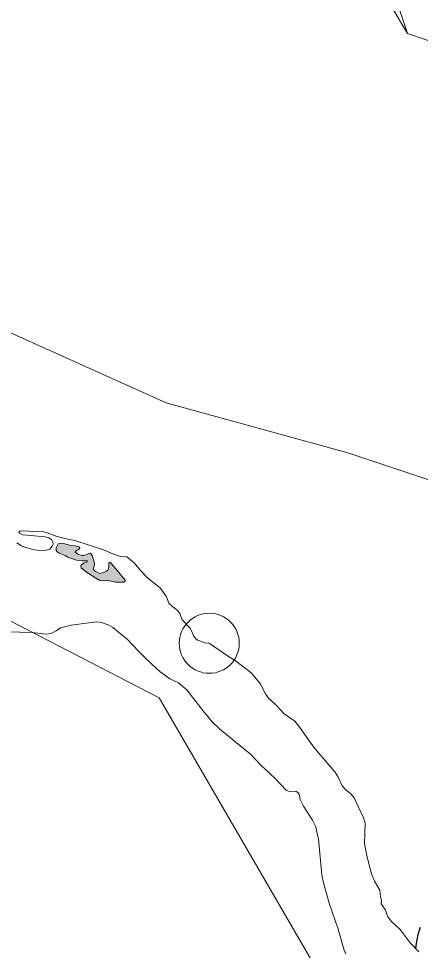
# Model space of a CAD drawing. Extents: x 553962 to 842807, y 8883888 to 9032388.
# Drawn here: x 809960 to 810629, y 9011950 to 9013501 of the extents above; entities that cross this region are included whole.
import ezdxf

# ---------------------------------------------------------------- set-up
doc = ezdxf.new("R2010")
doc.units = 0
doc.header["$LTSCALE"] = 200
doc.header["$PDMODE"] = 32
doc.header["$PDSIZE"] = 100
doc.layers.add('1', color=7, linetype='Continuous', lineweight=13)

msp = doc.modelspace()

# ---------------------------------------------------------------- hatches: boundary and pattern name
at = {"layer": '1'}
msp.add_hatch(color=256, dxfattribs=at).paths.add_polyline_path([(810103, 9012579.2), (810095.1, 9012577.3), (810087, 9012581.2), (810084.5, 9012583.7), (810083.9, 9012585.9), (810086.1, 9012589.8), (810086, 9012594.6), (810082.2, 9012607), (810079.7, 9012610.9), (810076.7, 9012610.6), (810068.5, 9012607.1), (810065.5, 9012607), (810058.4, 9012609.2), (810053.9, 9012613.2), (810054.4, 9012614.3), (810061.4, 9012618.3), (810061.9, 9012620.1), (810060.3, 9012621.3), (810054.2, 9012623.1), (810044.3, 9012624.2), (810035, 9012627.1), (810029.8, 9012627.8), (810025.8, 9012626.3), (810022.3, 9012620.1), (810022.1, 9012615.9), (810023.8, 9012613.4), (810027.3, 9012611.2), (810038.4, 9012606.7), (810041.3, 9012604.6), (810056.4, 9012599.4), (810065.4, 9012598), (810074.4, 9012598), (810073.2, 9012595.9), (810068.1, 9012594.4), (810064.4, 9012591.8), (810063.6, 9012589.9), (810064, 9012586.6), (810072.9, 9012579.3), (810088.3, 9012569.2), (810095.3, 9012565.5), (810102.1, 9012564.8), (810108.8, 9012565.4), (810121.3, 9012562.9), (810135, 9012562.5), (810137.1, 9012564.2), (810137.1, 9012566.2), (810112.7, 9012595.5), (810111.1, 9012595.6), (810110, 9012594.2), (810110.3, 9012588.2), (810109, 9012583.5), (810106.4, 9012580.8)])
msp.add_hatch(color=256, dxfattribs=at).paths.add_polyline_path([(810103, 9012579.2), (810095.1, 9012577.3), (810087, 9012581.2), (810084.5, 9012583.7), (810083.9, 9012585.9), (810086.1, 9012589.8), (810086, 9012594.6), (810082.2, 9012607), (810079.7, 9012610.9), (810076.7, 9012610.6), (810068.5, 9012607.1), (810065.5, 9012607), (810058.4, 9012609.2), (810053.9, 9012613.2), (810054.4, 9012614.3), (810061.4, 9012618.3), (810061.9, 9012620.1), (810060.3, 9012621.3), (810054.2, 9012623.1), (810044.3, 9012624.2), (810035, 9012627.1), (810029.8, 9012627.8), (810025.8, 9012626.3), (810022.3, 9012620.1), (810022.1, 9012615.9), (810023.8, 9012613.4), (810027.3, 9012611.2), (810038.4, 9012606.7), (810041.3, 9012604.6), (810056.4, 9012599.4), (810065.4, 9012598), (810074.4, 9012598), (810073.2, 9012595.9), (810068.1, 9012594.4), (810064.4, 9012591.8), (810063.6, 9012589.9), (810064, 9012586.6), (810072.9, 9012579.3), (810088.3, 9012569.2), (810095.3, 9012565.5), (810102.1, 9012564.8), (810108.8, 9012565.4), (810121.3, 9012562.9), (810135, 9012562.5), (810137.1, 9012564.2), (810137.1, 9012566.2), (810112.7, 9012595.5), (810111.1, 9012595.6), (810110, 9012594.2), (810110.3, 9012588.2), (810109, 9012583.5), (810106.4, 9012580.8)])

# ---------------------------------------------------------------- linework, layer by layer
for points in [[(814298.1, 9008867.1), (813458.2, 9010635.2), (812579.3, 9010752.6), (811652, 9011619.1), (810558.4, 9011741.7), (810194, 9012370), (808313, 9013341.6), (806825.8, 9013525.4), (805531, 9014654.6), (804656.1, 9014532)], [(810273.1, 9014151.1), (810325.6, 9014127.5), (810317.4, 9014061.7), (810317.4, 9013979.5), (810366.7, 9013954.8), (810383.1, 9013864.4), (810362.8, 9013792.5), (810516.4, 9013749.8), (810607.7, 9013476), (810720.1, 9013438.2), (810987.1, 9013251.8), (811262.4, 9013092.1), (811585, 9012947.2), (811887.6, 9012864.1), (812042.6, 9012812.3), (812198.7, 9012754.8)], [(810273.1, 9014151.1), (810325.6, 9014127.5), (810317.4, 9014061.7), (810321.4, 9014002.9), (810358, 9013941.5), (810370.5, 9013902.9), (810362.8, 9013792.5), (810533.9, 9013733.4), (810558.4, 9013662.4), (810553.1, 9013567.8), (810607.7, 9013476), (810720.1, 9013438.2), (810987.1, 9013251.8), (811262.4, 9013092.1), (811585, 9012947.2), (811887.6, 9012864.1), (812042.6, 9012812.3), (812198.7, 9012754.8)], [(808893.5, 9014065.2), (808946, 9014041.6), (808937.8, 9013975.8), (808941.8, 9013917), (808978.4, 9013855.6), (808990.9, 9013817.1), (808983.2, 9013706.6), (809154.2, 9013647.5), (809178.8, 9013576.5), (809173.5, 9013482), (809228.1, 9013390.2), (809340.5, 9013352.3), (809607.5, 9013165.9), (809882.8, 9013006.3), (810205.4, 9012861.4), (810507.9, 9012778.2), (810663, 9012726.5)], [(809956.9, 9012628.3), (809964.8, 9012623.2), (809971.4, 9012620.2), (809986.2, 9012616.3), (809994.8, 9012615.5), (810005.6, 9012615.8), (810011.6, 9012617.8), (810015.6, 9012622.4), (810017.1, 9012625.9), (810016.7, 9012629.6), (810014.3, 9012634), (810010.2, 9012636.6), (810004.2, 9012638), (809967.3, 9012641.7), (809961.7, 9012643.7), (809960.2, 9012645.8), (809961.7, 9012647.5), (809964.8, 9012648.1), (810001.3, 9012646.3), (810007.4, 9012645), (810022.3, 9012639.1), (810036.7, 9012635.4), (810053.4, 9012632.3), (810101, 9012616.6), (810118, 9012609.4), (810129.7, 9012605.6), (810140.2, 9012604.8)], [(809956.9, 9012628.3), (809964.8, 9012623.2), (809971.4, 9012620.2), (809986.2, 9012616.3), (809994.8, 9012615.5), (810005.6, 9012615.8), (810011.6, 9012617.8), (810015.6, 9012622.4), (810017.1, 9012625.9), (810016.7, 9012629.6), (810014.3, 9012634), (810010.2, 9012636.6), (810004.2, 9012638), (809967.3, 9012641.7), (809961.7, 9012643.7), (809960.2, 9012645.8), (809961.7, 9012647.5), (809964.8, 9012648.1), (810001.3, 9012646.3), (810007.4, 9012645), (810022.3, 9012639.1), (810036.7, 9012635.4), (810053.4, 9012632.3), (810101, 9012616.6), (810118, 9012609.4), (810129.7, 9012605.6), (810140.2, 9012604.8)], [(810140.2, 9012604.8), (810129.7, 9012605.6), (810118, 9012609.4), (810101, 9012616.6), (810053.4, 9012632.3), (810036.7, 9012635.4), (810022.3, 9012639.1), (810007.4, 9012645), (810001.3, 9012646.3), (809964.8, 9012648.1), (809961.7, 9012647.5), (809960.2, 9012645.8), (809961.7, 9012643.7), (809967.3, 9012641.7), (810004.2, 9012638), (810010.2, 9012636.6), (810014.3, 9012634), (810016.7, 9012629.6), (810017.1, 9012625.9), (810015.6, 9012622.4), (810011.6, 9012617.8), (810005.6, 9012615.8), (809994.8, 9012615.5), (809986.2, 9012616.3), (809971.4, 9012620.2), (809964.8, 9012623.2), (809956.9, 9012628.3)], [(810140.2, 9012604.8), (810152.1, 9012595.1), (810162.7, 9012581.9), (810174.9, 9012569.4), (810195.4, 9012553.1), (810205.9, 9012538.4)], [(810140.2, 9012604.8), (810152.1, 9012595.1), (810162.7, 9012581.9), (810174.9, 9012569.4), (810195.4, 9012553.1), (810205.9, 9012538.4)], [(810205.9, 9012538.4), (810195.4, 9012553.1), (810174.9, 9012569.4), (810162.7, 9012581.9), (810152.1, 9012595.1), (810140.2, 9012604.8)], [(810205.9, 9012538.4), (810210.2, 9012527.9), (810215.9, 9012522.1), (810224.5, 9012515.3), (810228.5, 9012510.5), (810232.1, 9012499.8), (810244.9, 9012486.6)], [(810205.9, 9012538.4), (810210.2, 9012527.9), (810215.9, 9012522.1), (810224.5, 9012515.3), (810228.5, 9012510.5), (810232.1, 9012499.8), (810244.9, 9012486.6)], [(810244.9, 9012486.6), (810232.1, 9012499.8), (810228.5, 9012510.5), (810224.5, 9012515.3), (810215.9, 9012522.1), (810210.2, 9012527.9), (810205.9, 9012538.4)], [(810125.9, 9012479.5), (810116.5, 9012487.2), (810109, 9012491.7), (810097.7, 9012495.7), (810089.5, 9012496.8), (810047.2, 9012491.3), (810029.7, 9012486.5), (810022.2, 9012481.7), (810013.8, 9012477.5), (810005.7, 9012476.3), (809982.1, 9012479), (809941, 9012480.3), (809903.3, 9012485.3), (809883.7, 9012491.8)], [(810125.9, 9012479.5), (810116.5, 9012487.2), (810109, 9012491.7), (810097.7, 9012495.7), (810089.5, 9012496.8), (810047.2, 9012491.3), (810029.7, 9012486.5), (810022.2, 9012481.7), (810013.8, 9012477.5), (810005.7, 9012476.3), (809982.1, 9012479), (809941, 9012480.3), (809903.3, 9012485.3), (809883.7, 9012491.8)], [(810159.5, 9012448.1), (810140.4, 9012467.6), (810125.9, 9012479.5)], [(810159.5, 9012448.1), (810140.4, 9012467.6), (810125.9, 9012479.5)], [(810244.9, 9012486.6), (810248.5, 9012480.7), (810251.2, 9012473.3), (810255.4, 9012468), (810258, 9012466.3), (810270.1, 9012461.8), (810277.4, 9012461)], [(810244.9, 9012486.6), (810248.5, 9012480.7), (810251.2, 9012473.3), (810255.4, 9012468), (810258, 9012466.3), (810270.1, 9012461.8), (810277.4, 9012461)], [(810277.4, 9012461), (810270.1, 9012461.8), (810258, 9012466.3), (810255.4, 9012468), (810251.2, 9012473.3), (810248.5, 9012480.7), (810244.9, 9012486.6)], [(810180.6, 9012427.5), (810169.3, 9012438.1), (810159.5, 9012448.1)], [(810180.6, 9012427.5), (810169.3, 9012438.1), (810159.5, 9012448.1)], [(810277.4, 9012461), (810307.6, 9012440.2), (810316.6, 9012434.6)], [(810277.4, 9012461), (810307.6, 9012440.2), (810316.6, 9012434.6)], [(810316.6, 9012434.6), (810307.6, 9012440.2), (810277.4, 9012461)], [(810316.6, 9012434.6), (810320.9, 9012431.9), (810344.5, 9012414)], [(810316.6, 9012434.6), (810320.9, 9012431.9), (810344.5, 9012414)], [(810344.5, 9012414), (810320.9, 9012431.9), (810316.6, 9012434.6)], [(810205.1, 9012406.8), (810195.4, 9012413.7), (810180.6, 9012427.5)], [(810205.1, 9012406.8), (810195.4, 9012413.7), (810180.6, 9012427.5)], [(810230.5, 9012391.2), (810225.8, 9012394.9), (810211.6, 9012402), (810205.1, 9012406.8)], [(810230.5, 9012391.2), (810225.8, 9012394.9), (810211.6, 9012402), (810205.1, 9012406.8)], [(810344.5, 9012414), (810347.8, 9012411.5), (810359, 9012397.9)], [(810344.5, 9012414), (810347.8, 9012411.5), (810359, 9012397.9)], [(810359, 9012397.9), (810347.8, 9012411.5), (810344.5, 9012414)], [(810272.2, 9012342.4), (810266.7, 9012349), (810240.2, 9012383.2), (810230.5, 9012391.2)], [(810272.2, 9012342.4), (810266.7, 9012349), (810240.2, 9012383.2), (810230.5, 9012391.2)], [(810359, 9012397.9), (810362.3, 9012394), (810371.1, 9012376.8), (810375.7, 9012370.1), (810386.9, 9012359.6)], [(810359, 9012397.9), (810362.3, 9012394), (810371.1, 9012376.8), (810375.7, 9012370.1), (810386.9, 9012359.6)], [(810386.9, 9012359.6), (810375.7, 9012370.1), (810371.1, 9012376.8), (810362.3, 9012394), (810359, 9012397.9)], [(810386.9, 9012359.6), (810389.7, 9012357), (810401.8, 9012343.5), (810419.6, 9012331.5), (810428.2, 9012321), (810442.5, 9012300), (810447.1, 9012294.3)], [(810386.9, 9012359.6), (810389.7, 9012357), (810401.8, 9012343.5), (810419.6, 9012331.5), (810428.2, 9012321), (810442.5, 9012300), (810447.1, 9012294.3)], [(810447.1, 9012294.3), (810442.5, 9012300), (810428.2, 9012321), (810419.6, 9012331.5), (810401.8, 9012343.5), (810389.7, 9012357), (810386.9, 9012359.6)], [(810334.1, 9012285.8), (810294.3, 9012318.5), (810282.3, 9012330.4), (810272.2, 9012342.4)], [(810334.1, 9012285.8), (810294.3, 9012318.5), (810282.3, 9012330.4), (810272.2, 9012342.4)], [(810447.1, 9012294.3), (810453.1, 9012285.9), (810486.4, 9012247.1), (810491.6, 9012239.2), (810498.8, 9012223.5), (810504.9, 9012217.1), (810513.6, 9012209.8), (810518.7, 9012203.6), (810534.1, 9012170.1), (810536.9, 9012161.5), (810536.1, 9012126.8), (810540.2, 9012104.7), (810547.7, 9012076.9), (810552.8, 9012064.9), (810561.3, 9012049.7), (810562.6, 9012038.7), (810563.2, 9012036.5)], [(810447.1, 9012294.3), (810453.1, 9012285.9), (810486.4, 9012247.1), (810491.6, 9012239.2), (810498.8, 9012223.5), (810504.9, 9012217.1), (810513.6, 9012209.8), (810518.7, 9012203.6), (810534.1, 9012170.1), (810536.9, 9012161.5), (810536.1, 9012126.8), (810540.2, 9012104.7), (810547.7, 9012076.9), (810552.8, 9012064.9), (810561.3, 9012049.7), (810562.6, 9012038.7), (810563.2, 9012036.5)], [(810563.2, 9012036.5), (810562.6, 9012038.7), (810561.3, 9012049.7), (810552.8, 9012064.9), (810547.7, 9012076.9), (810540.2, 9012104.7), (810536.1, 9012126.8), (810536.9, 9012161.5), (810534.1, 9012170.1), (810518.7, 9012203.6), (810513.6, 9012209.8), (810504.9, 9012217.1), (810498.8, 9012223.5), (810491.6, 9012239.2), (810486.4, 9012247.1), (810453.1, 9012285.9), (810447.1, 9012294.3)], [(810369.2, 9012252.4), (810364.7, 9012256.6), (810345.8, 9012276.3), (810334.1, 9012285.8)], [(810369.2, 9012252.4), (810364.7, 9012256.6), (810345.8, 9012276.3), (810334.1, 9012285.8)], [(810456.1, 9012149.5), (810454.6, 9012155.5), (810449.4, 9012166.6), (810434.2, 9012189.9), (810428.9, 9012201), (810426.8, 9012209.4), (810425.3, 9012211.8), (810421.6, 9012214.6), (810412.1, 9012213.4), (810405.2, 9012216.2), (810387.2, 9012235.8), (810369.2, 9012252.4)], [(810456.1, 9012149.5), (810454.6, 9012155.5), (810449.4, 9012166.6), (810434.2, 9012189.9), (810428.9, 9012201), (810426.8, 9012209.4), (810425.3, 9012211.8), (810421.6, 9012214.6), (810412.1, 9012213.4), (810405.2, 9012216.2), (810387.2, 9012235.8), (810369.2, 9012252.4)], [(810467.5, 9012062.2), (810465, 9012075.7), (810459.5, 9012135), (810456.1, 9012149.5)], [(810467.5, 9012062.2), (810465, 9012075.7), (810459.5, 9012135), (810456.1, 9012149.5)], [(810486.8, 9011999.4), (810476.9, 9012028.4), (810467.5, 9012062.2)], [(810486.8, 9011999.4), (810476.9, 9012028.4), (810467.5, 9012062.2)], [(810563.2, 9012036.5), (810564, 9012033.5), (810563.7, 9012026.9), (810570.5, 9012017.7), (810574.7, 9012005.7), (810580.7, 9011997.8), (810595.2, 9011984.4), (810612.1, 9011962.1), (810613.8, 9011960.8), (810626.3, 9011947)], [(810563.2, 9012036.5), (810564, 9012033.5), (810563.7, 9012026.9), (810570.5, 9012017.7), (810574.7, 9012005.7), (810580.7, 9011997.8), (810595.2, 9011984.4), (810612.1, 9011962.1), (810613.8, 9011960.8), (810626.3, 9011947)], [(810626.3, 9011947), (810613.8, 9011960.8), (810612.1, 9011962.1), (810595.2, 9011984.4), (810580.7, 9011997.8), (810574.7, 9012005.7), (810570.5, 9012017.7), (810563.7, 9012026.9), (810564, 9012033.5), (810563.2, 9012036.5)], [(810504.9, 9011943.8), (810501.4, 9011951.7), (810491.8, 9011984.8), (810486.8, 9011999.4)], [(810504.9, 9011943.8), (810501.4, 9011951.7), (810491.8, 9011984.8), (810486.8, 9011999.4)]]:
    msp.add_lwpolyline(points, dxfattribs=at)
msp.add_lwpolyline([(810103, 9012579.2), (810095.1, 9012577.3), (810087, 9012581.2), (810084.5, 9012583.7), (810083.9, 9012585.9), (810086.1, 9012589.8), (810086, 9012594.6), (810082.2, 9012607), (810079.7, 9012610.9), (810076.7, 9012610.6), (810068.5, 9012607.1), (810065.5, 9012607), (810058.4, 9012609.2), (810053.9, 9012613.2), (810054.4, 9012614.3), (810061.4, 9012618.3), (810061.9, 9012620.1), (810060.3, 9012621.3), (810054.2, 9012623.1), (810044.3, 9012624.2), (810035, 9012627.1), (810029.8, 9012627.8), (810025.8, 9012626.3), (810022.3, 9012620.1), (810022.1, 9012615.9), (810023.8, 9012613.4), (810027.3, 9012611.2), (810038.4, 9012606.7), (810041.3, 9012604.6), (810056.4, 9012599.4), (810065.4, 9012598), (810074.4, 9012598), (810073.2, 9012595.9), (810068.1, 9012594.4), (810064.4, 9012591.8), (810063.6, 9012589.9), (810064, 9012586.6), (810072.9, 9012579.3), (810088.3, 9012569.2), (810095.3, 9012565.5), (810102.1, 9012564.8), (810108.8, 9012565.4), (810121.3, 9012562.9), (810135, 9012562.5), (810137.1, 9012564.2), (810137.1, 9012566.2), (810112.7, 9012595.5), (810111.1, 9012595.6), (810110, 9012594.2), (810110.3, 9012588.2), (810109, 9012583.5), (810106.4, 9012580.8)], close=True, dxfattribs=at)
msp.add_lwpolyline([(810103, 9012579.2), (810095.1, 9012577.3), (810087, 9012581.2), (810084.5, 9012583.7), (810083.9, 9012585.9), (810086.1, 9012589.8), (810086, 9012594.6), (810082.2, 9012607), (810079.7, 9012610.9), (810076.7, 9012610.6), (810068.5, 9012607.1), (810065.5, 9012607), (810058.4, 9012609.2), (810053.9, 9012613.2), (810054.4, 9012614.3), (810061.4, 9012618.3), (810061.9, 9012620.1), (810060.3, 9012621.3), (810054.2, 9012623.1), (810044.3, 9012624.2), (810035, 9012627.1), (810029.8, 9012627.8), (810025.8, 9012626.3), (810022.3, 9012620.1), (810022.1, 9012615.9), (810023.8, 9012613.4), (810027.3, 9012611.2), (810038.4, 9012606.7), (810041.3, 9012604.6), (810056.4, 9012599.4), (810065.4, 9012598), (810074.4, 9012598), (810073.2, 9012595.9), (810068.1, 9012594.4), (810064.4, 9012591.8), (810063.6, 9012589.9), (810064, 9012586.6), (810072.9, 9012579.3), (810088.3, 9012569.2), (810095.3, 9012565.5), (810102.1, 9012564.8), (810108.8, 9012565.4), (810121.3, 9012562.9), (810135, 9012562.5), (810137.1, 9012564.2), (810137.1, 9012566.2), (810112.7, 9012595.5), (810111.1, 9012595.6), (810110, 9012594.2), (810110.3, 9012588.2), (810109, 9012583.5), (810106.4, 9012580.8)], close=True, dxfattribs=at)
at = {"layer": '1', "lineweight": 25}
msp.add_lwpolyline([(810621.4, 9011952.4), (810622.7, 9011961.8), (810626.1, 9011978.6), (810629.4, 9011988.2)], dxfattribs=at)
msp.add_lwpolyline([(810621.4, 9011952.4), (810622.7, 9011961.8), (810626.1, 9011978.6), (810629.4, 9011988.2)], dxfattribs=at)
at = {"layer": '1'}
msp.add_point((810277.4, 9012461), dxfattribs=at)

# ---------------------------------------------------------------- texts
at = {"layer": '1', "width": 0.9}
msp.add_text('R I O   S Ã O   F R A N C I S C O', height=500, rotation=332.036, dxfattribs=at).set_placement((805039.4, 9013778.6))

doc.saveas('drawing.dxf')
